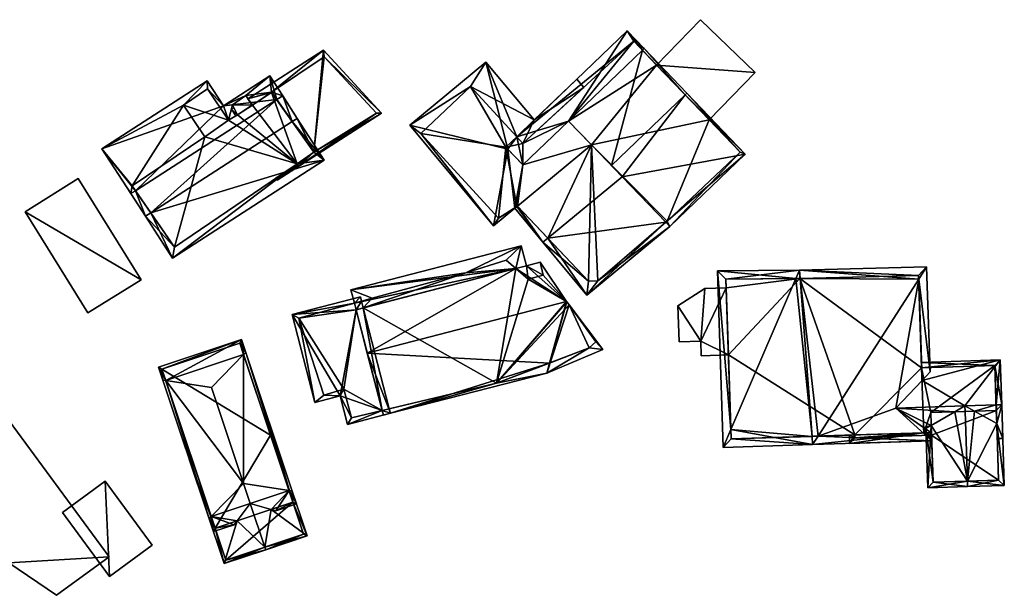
# Model space of a CAD drawing. Header units: inches. Extents: x 2685601 to 2690022, y 1235992 to 1239010.
# Tile 292 of 390: x 2688919 to 2689008, y 1237899 to 1237951. Entities that reach past the tile are written whole.
import ezdxf

# ---------------------------------------------------------------- set-up
doc = ezdxf.new("R2010")
doc.units = ezdxf.units.IN
doc.header["$MEASUREMENT"] = 0
doc.layers.add('Gebaeude Einzelhaus', color=10, linetype='Continuous')
doc.layers.add('Offenes Gebaeude', color=10, linetype='Continuous')

msp = doc.modelspace()

# ---------------------------------------------------------------- meshes
at = {"layer": 'Gebaeude Einzelhaus'}
mesh = msp.add_polyface(dxfattribs=at)
corners = [(2688985.735, 1237946.174, 469.564), (2688976.812, 1237946.852, 469.564), (2688981.576, 1237941.891, 469.564), (2688980.805, 1237950.963, 469.564), (2688980.805, 1237950.963, 460.363), (2688985.735, 1237946.174, 460.363), (2688976.812, 1237946.852, 460.363), (2688981.576, 1237941.891, 460.363)]
mesh.append_faces([[corners[k] for k in face] for face in [(3, 1, 0), (0, 1, 2)]], dxfattribs={"color": 13})
mesh.append_faces([[corners[k] for k in face] for face in [(5, 6, 4), (5, 7, 6), (5, 0, 7), (7, 0, 2), (4, 6, 3), (3, 6, 1), (3, 0, 4), (4, 0, 5)]], dxfattribs={"color": 41})
mesh = msp.add_polyface(dxfattribs=at)
corners = [(2688979.414, 1237944.142, 477.528), (2688975.688, 1237948.335, 472.124), (2688975.532, 1237948.186, 472.124), (2688979.566, 1237944.288, 477.528), (2688972.725, 1237937.728, 477.528), (2688968.845, 1237941.775, 472.124), (2688974.144, 1237949.945, 470.844), (2688964.142, 1237940.355, 470.844), (2688964.155, 1237940.341, 470.855), (2688964.708, 1237937.809, 472.124), (2688963.34, 1237939.237, 470.989), (2688977.643, 1237932.599, 471.704), (2688978.008, 1237932.218, 471.272), (2688984.85, 1237938.778, 471.272), (2688973.683, 1237936.729, 476.393), (2688974.75, 1237949, 471.476), (2688964.7, 1237939.75, 471.316), (2688977.762, 1237932.701, 471.697), (2688984.4, 1237938.95, 471.629), (2688970.499, 1237925.988, 471.272), (2688966.965, 1237931.154, 476.393), (2688966.519, 1237930.784, 476.393), (2688964.214, 1237934.068, 472.835), (2688970.908, 1237939.623, 472.835), (2688964.147, 1237934.012, 472.835), (2688963.965, 1237933.861, 472.835), (2688964.145, 1237934.011, 472.835), (2688970.65, 1237927.25, 471.991), (2688971.5, 1237927.3, 471.576), (2688964.708, 1237937.809, 471.792), (2688968.845, 1237941.775, 471.625), (2688961.348, 1237947.124, 468), (2688954.461, 1237941.41, 468), (2688962.046, 1237932.269, 472.835), (2688965.724, 1237941.873, 470.783), (2688964.7, 1237939.75, 471.182), (2688970.214, 1237944.825, 471.025), (2688969.589, 1237945.578, 470.627), (2688959.95, 1237944.9, 468.333), (2688955.45, 1237940.65, 468.495), (2688962.486, 1237932.957, 472.734), (2688977.643, 1237932.599, 460.363), (2688977.762, 1237932.701, 460.363), (2688984.4, 1237938.95, 460.363), (2688976.812, 1237946.852, 469.564), (2688974.75, 1237949, 460.363), (2688981.576, 1237941.891, 469.564), (2688981.576, 1237941.891, 460.363), (2688976.812, 1237946.852, 460.363), (2688964.7, 1237939.75, 460.363), (2688964.142, 1237940.355, 460.363), (2688968.845, 1237941.775, 460.363), (2688964.708, 1237937.809, 460.363), (2688963.165, 1237939.419, 460.363), (2688970.908, 1237939.623, 460.363), (2688964.214, 1237934.068, 460.363), (2688970.65, 1237927.25, 460.363), (2688971.5, 1237927.3, 460.363), (2688959.95, 1237944.9, 460.363), (2688955.45, 1237940.65, 460.363), (2688962.486, 1237932.957, 460.363), (2688964.145, 1237934.011, 460.363)]
mesh.append_faces([[corners[k] for k in face] for face in [(36, 34, 37), (33, 40, 25), (25, 40, 26), (32, 39, 33), (33, 39, 40), (34, 38, 31), (31, 38, 32), (32, 38, 39), (34, 8, 38), (36, 35, 34), (34, 35, 8), (22, 26, 24), (34, 36, 37), (34, 35, 36), (31, 8, 34), (34, 8, 35), (25, 10, 33), (33, 10, 32), (32, 10, 31), (31, 10, 8), (30, 29, 23), (23, 29, 22), (22, 29, 26), (26, 29, 25), (25, 29, 10), (19, 28, 12), (12, 28, 11), (21, 27, 19), (19, 27, 28), (21, 20, 27), (24, 25, 26), (24, 21, 25), (22, 20, 21), (22, 21, 24), (26, 25, 24), (24, 25, 21), (22, 24, 21), (23, 20, 14), (23, 22, 20), (20, 22, 21), (20, 11, 14), (21, 19, 20), (20, 19, 11), (11, 19, 12), (12, 18, 13), (13, 18, 3), (3, 18, 0), (11, 17, 12), (12, 17, 18), (3, 0, 1), (1, 0, 2), (1, 15, 6), (6, 15, 7), (7, 15, 8), (8, 15, 16), (1, 2, 15), (14, 0, 4), (11, 13, 14), (14, 13, 0), (0, 13, 3), (11, 12, 13), (5, 8, 9), (9, 8, 10), (5, 7, 8), (1, 6, 2), (2, 6, 5), (5, 6, 7), (0, 2, 4), (4, 2, 5), (3, 1, 0), (0, 1, 2)]], dxfattribs={"color": 13})
mesh.append_faces([[corners[k] for k in face] for face in [(61, 52, 55), (55, 52, 54), (54, 52, 51), (50, 53, 58), (58, 53, 59), (59, 53, 60), (60, 53, 61), (61, 53, 52), (24, 55, 22), (24, 61, 55), (24, 26, 61), (26, 40, 61), (61, 40, 60), (40, 39, 60), (60, 39, 59), (39, 38, 59), (59, 38, 58), (38, 50, 58), (8, 7, 38), (38, 7, 50), (55, 54, 56), (56, 54, 57), (57, 54, 41), (11, 28, 41), (41, 28, 57), (28, 56, 57), (28, 27, 56), (55, 27, 22), (22, 27, 20), (55, 56, 27), (54, 42, 41), (54, 47, 42), (42, 47, 43), (51, 48, 54), (54, 48, 47), (51, 45, 48), (50, 49, 53), (53, 49, 52), (52, 49, 51), (51, 49, 45), (35, 8, 16), (35, 7, 8), (35, 49, 7), (7, 49, 50), (15, 35, 16), (15, 45, 35), (35, 45, 49), (45, 44, 48), (46, 43, 47), (46, 18, 43), (44, 0, 46), (46, 0, 18), (44, 2, 0), (45, 15, 44), (44, 15, 2), (18, 42, 43), (18, 17, 42), (17, 41, 42), (17, 11, 41), (23, 5, 30), (23, 4, 5), (23, 14, 4), (5, 29, 30), (5, 9, 29), (9, 10, 29)]], dxfattribs={"color": 41})
mesh = msp.add_polyface(dxfattribs=at)
corners = [(2688940.183, 1237943.225, 465.648), (2688940.2, 1237943.2, 465.648), (2688941.93, 1237944.371, 465.648), (2688939.801, 1237943.798, 465.648), (2688941.945, 1237944.381, 465.648), (2688946.64, 1237948.208, 465.648), (2688945.78, 1237938.95, 465.648), (2688942.458, 1237936.413, 465.648), (2688944.25, 1237937.9, 465.648), (2688951.9, 1237942.501, 465.648), (2688942.338, 1237936.6, 465.648), (2688938.315, 1237942.84, 465.648), (2688938.694, 1237942.252, 465.648), (2688938.85, 1237942.35, 465.648), (2688938.534, 1237942.981, 465.648), (2688944.388, 1237937.696, 465.648), (2688951.456, 1237942.501, 465.648), (2688946.7, 1237947.6, 465.648), (2688951.456, 1237942.501, 457.352), (2688944.388, 1237937.696, 457.352), (2688946.7, 1237947.6, 457.352), (2688941.945, 1237944.381, 457.352), (2688941.93, 1237944.371, 457.352), (2688940.183, 1237943.225, 457.352), (2688944.25, 1237937.9, 457.352), (2688945.78, 1237938.95, 457.352), (2688940.2, 1237943.2, 457.352)]
mesh.append_faces([[corners[k] for k in face] for face in [(3, 2, 0), (5, 4, 3), (3, 4, 2), (5, 17, 4), (15, 10, 8), (15, 7, 10), (5, 9, 17), (17, 9, 16), (16, 9, 15), (15, 9, 7), (11, 13, 12), (11, 14, 13), (11, 13, 14), (11, 12, 13), (7, 8, 10), (5, 6, 9), (9, 6, 7), (7, 6, 8), (3, 4, 5), (5, 4, 6), (0, 2, 3), (3, 2, 4), (0, 1, 2)]], dxfattribs={"color": 13})
mesh.append_faces([[corners[k] for k in face] for face in [(23, 22, 26), (18, 25, 20), (20, 25, 21), (18, 19, 25), (25, 19, 24), (15, 8, 19), (19, 8, 24), (2, 22, 0), (0, 22, 23), (17, 20, 4), (4, 20, 21), (17, 16, 20), (20, 16, 18), (16, 15, 18), (18, 15, 19)]], dxfattribs={"color": 41})
mesh = msp.add_polyface(dxfattribs=at)
corners = [(2688943.818, 1237941.728, 469.945), (2688942.949, 1237944.058, 467.164), (2688942.416, 1237943.714, 467.164), (2688944.265, 1237942.016, 469.945), (2688930.993, 1237933.46, 469.945), (2688929.608, 1237935.457, 467.164), (2688930.51, 1237933.149, 469.945), (2688929.194, 1237935.19, 467.164), (2688941.78, 1237945.869, 466.04), (2688937.574, 1237943.156, 466.04), (2688926.568, 1237939.265, 464.636), (2688936.114, 1237945.42, 464.636), (2688932.958, 1237929.353, 466.154), (2688946.713, 1237938.22, 466.154), (2688941.945, 1237944.381, 466.739), (2688939.6, 1237944.1, 466.199), (2688936.15, 1237944.7, 464.962), (2688938.05, 1237941.85, 466.748), (2688938.4, 1237943.25, 466.232), (2688933.95, 1237943.2, 464.997), (2688929.3, 1237935.9, 466.883), (2688933.15, 1237930.35, 466.769), (2688944.25, 1237937.9, 467.048), (2688945.78, 1237938.95, 467.092), (2688935.9, 1237940.35, 466.798), (2688940.2, 1237943.2, 466.764), (2688938.85, 1237942.35, 466.755), (2688933.95, 1237943.2, 457.352), (2688936.15, 1237944.7, 457.352), (2688935.9, 1237940.35, 457.352), (2688929.3, 1237935.9, 457.352), (2688933.15, 1237930.35, 457.351), (2688944.25, 1237937.9, 457.352), (2688944.25, 1237937.9, 465.648), (2688945.78, 1237938.95, 465.648), (2688941.945, 1237944.381, 465.648), (2688941.93, 1237944.371, 465.648), (2688941.93, 1237944.371, 457.352), (2688941.945, 1237944.381, 457.352), (2688940.2, 1237943.2, 465.648), (2688940.183, 1237943.225, 465.648), (2688939.6, 1237944.1, 457.352), (2688940.183, 1237943.225, 457.352), (2688938.4, 1237943.25, 457.352), (2688938.85, 1237942.35, 465.648), (2688938.85, 1237942.35, 457.352), (2688938.05, 1237941.85, 457.352), (2688940.2, 1237943.2, 457.352), (2688945.78, 1237938.95, 457.352)]
mesh.append_faces([[corners[k] for k in face] for face in [(26, 17, 18), (25, 15, 14), (24, 20, 19), (23, 0, 3), (22, 23, 13), (13, 23, 3), (21, 22, 12), (12, 22, 13), (4, 21, 6), (5, 4, 6), (6, 21, 12), (20, 5, 7), (7, 5, 6), (19, 20, 10), (10, 20, 7), (16, 19, 11), (11, 19, 10), (18, 17, 9), (15, 18, 9), (9, 17, 16), (9, 16, 11), (14, 15, 8), (8, 15, 9), (2, 14, 1), (0, 2, 1), (3, 0, 1), (1, 14, 8), (4, 13, 0), (0, 13, 3), (6, 12, 4), (4, 12, 13), (5, 10, 7), (2, 9, 5), (5, 9, 10), (10, 9, 11), (1, 8, 2), (2, 8, 9), (4, 5, 6), (6, 5, 7), (0, 2, 4), (4, 2, 5), (3, 1, 0), (0, 1, 2)]], dxfattribs={"color": 13})
mesh.append_faces([[corners[k] for k in face] for face in [(42, 43, 41), (42, 45, 43), (46, 27, 28), (46, 29, 27), (29, 31, 30), (45, 32, 46), (46, 32, 29), (29, 32, 31), (32, 37, 48), (48, 37, 38), (42, 47, 45), (45, 47, 32), (32, 47, 37), (16, 46, 28), (16, 17, 46), (44, 17, 26), (44, 46, 17), (44, 45, 46), (44, 43, 45), (26, 18, 44), (44, 18, 43), (18, 15, 43), (43, 15, 41), (41, 40, 42), (40, 25, 39), (41, 15, 40), (40, 15, 25), (25, 36, 39), (36, 35, 37), (37, 35, 38), (25, 14, 36), (36, 14, 35), (14, 2, 35), (35, 2, 34), (34, 2, 23), (23, 2, 0), (33, 34, 22), (22, 34, 23), (31, 33, 21), (21, 33, 22), (31, 32, 33), (5, 21, 4), (5, 30, 21), (21, 30, 31), (5, 20, 30), (20, 24, 30), (30, 24, 29), (24, 19, 29), (29, 19, 27), (19, 16, 27), (27, 16, 28)]], dxfattribs={"color": 41})
mesh = msp.add_polyface(dxfattribs=at)
corners = [(2688930.121, 1237927.389, 460.37), (2688919.609, 1237933.556, 460.496), (2688925.291, 1237924.393, 460.496), (2688924.438, 1237936.551, 460.37), (2688924.438, 1237936.551, 455.59), (2688930.121, 1237927.389, 455.59), (2688919.609, 1237933.556, 455.59), (2688925.291, 1237924.393, 455.59)]
mesh.append_faces([[corners[k] for k in face] for face in [(3, 1, 0), (0, 1, 2)]], dxfattribs={"color": 13})
mesh.append_faces([[corners[k] for k in face] for face in [(4, 5, 6), (6, 5, 7), (0, 7, 5), (0, 2, 7), (2, 1, 7), (7, 1, 6), (1, 3, 6), (6, 3, 4), (3, 0, 4), (4, 0, 5)]], dxfattribs={"color": 41})
mesh = msp.add_polyface(dxfattribs=at)
corners = [(2688968.888, 1237925.117, 473.225), (2688966.86, 1237918.929, 468.965), (2688971.96, 1237921.069, 469.113), (2688968.693, 1237925.374, 473.486), (2688967.113, 1237919.833, 469.601), (2688968.67, 1237925.405, 473.517), (2688966.258, 1237928.973, 469.724), (2688965.023, 1237928.654, 469.724), (2688964.064, 1237928.407, 469.724), (2688950.611, 1237920.743, 473.517), (2688949.596, 1237924.671, 469.724), (2688951.954, 1237915.539, 469.313), (2688952.065, 1237915.109, 468.965), (2688952.714, 1237915.276, 468.965), (2688970.7, 1237921.2, 469.596), (2688971.3, 1237921.75, 469.848), (2688966.55, 1237927.8, 470.854), (2688965.194, 1237927.435, 470.868), (2688962.3, 1237918, 469.153), (2688943.799, 1237924.231, 466.817), (2688949.596, 1237924.671, 468.74), (2688949.441, 1237925.273, 468.74), (2688948.141, 1237916.848, 467.609), (2688951.954, 1237915.539, 468.74), (2688949.989, 1237925.83, 468.965), (2688950.087, 1237925.449, 468.965), (2688945.858, 1237916.258, 466.817), (2688948.808, 1237914.268, 467.609), (2688952.606, 1237915.694, 468.965), (2688944.4, 1237923.9, 466.985), (2688946.689, 1237916.93, 467.144), (2688948.5, 1237917.456, 467.777), (2688949.166, 1237914.876, 467.777), (2688964.559, 1237930.449, 469.218), (2688949.134, 1237926.466, 469.218), (2688949.441, 1237925.273, 469.554), (2688959.55, 1237928, 469.523), (2688963.2, 1237929.15, 469.469), (2688951.062, 1237925.714, 469.548), (2688951.954, 1237915.539, 457.697), (2688952.606, 1237915.694, 457.697), (2688962.3, 1237918, 457.697), (2688970.7, 1237921.2, 457.697), (2688971.3, 1237921.75, 457.697), (2688968.888, 1237925.117, 457.697), (2688968.693, 1237925.374, 457.697), (2688968.67, 1237925.405, 457.697), (2688966.55, 1237927.8, 457.697), (2688965.194, 1237927.435, 457.697), (2688964.064, 1237928.407, 457.697), (2688950.245, 1237924.838, 457.697), (2688949.596, 1237924.671, 457.697), (2688950.087, 1237925.449, 457.697), (2688944.4, 1237923.9, 457.697), (2688946.689, 1237916.93, 457.697), (2688948.5, 1237917.456, 457.697), (2688949.166, 1237914.876, 457.697), (2688963.2, 1237929.15, 457.697), (2688959.55, 1237928, 457.697), (2688951.062, 1237925.714, 457.697)]
mesh.append_faces([[corners[k] for k in face] for face in [(36, 38, 34), (34, 38, 35), (37, 36, 33), (8, 37, 33), (33, 7, 8), (33, 36, 34), (8, 35, 10), (8, 34, 35), (8, 33, 34), (8, 7, 33), (21, 24, 25), (21, 19, 24), (27, 23, 13), (13, 23, 28), (22, 32, 27), (27, 32, 23), (22, 31, 32), (26, 30, 22), (22, 30, 31), (21, 29, 19), (19, 29, 26), (26, 29, 30), (23, 13, 28), (23, 27, 13), (23, 22, 27), (22, 19, 26), (19, 21, 24), (24, 21, 25), (23, 20, 22), (22, 20, 19), (19, 20, 21), (11, 13, 12), (11, 18, 13), (13, 18, 1), (1, 18, 4), (7, 17, 8), (5, 16, 6), (6, 16, 7), (7, 16, 17), (14, 1, 4), (0, 2, 15), (15, 2, 14), (14, 2, 1), (9, 4, 5), (11, 13, 9), (9, 13, 4), (4, 13, 1), (11, 12, 13), (5, 8, 9), (9, 8, 10), (5, 7, 8), (5, 6, 7), (4, 3, 5), (4, 1, 3), (3, 1, 0), (0, 1, 2)]], dxfattribs={"color": 13})
mesh.append_faces([[corners[k] for k in face] for face in [(49, 58, 57), (49, 50, 58), (58, 50, 59), (59, 50, 52), (20, 35, 21), (20, 10, 35), (38, 25, 35), (35, 25, 21), (38, 59, 25), (25, 59, 52), (38, 36, 59), (59, 36, 58), (36, 37, 58), (58, 37, 57), (37, 49, 57), (37, 8, 49), (53, 55, 54), (55, 39, 56), (53, 51, 55), (55, 51, 39), (53, 52, 51), (51, 52, 50), (32, 39, 23), (32, 56, 39), (32, 31, 56), (56, 31, 55), (31, 30, 55), (55, 30, 54), (30, 29, 54), (54, 29, 53), (21, 52, 29), (29, 52, 53), (21, 25, 52), (50, 39, 51), (50, 40, 39), (50, 41, 40), (41, 44, 42), (42, 44, 43), (41, 45, 44), (41, 46, 45), (41, 48, 46), (46, 48, 47), (50, 49, 41), (41, 49, 48), (17, 16, 48), (48, 16, 47), (8, 48, 49), (8, 17, 48), (16, 46, 47), (16, 5, 46), (5, 3, 46), (46, 3, 45), (3, 0, 45), (45, 0, 44), (0, 15, 44), (44, 15, 43), (15, 14, 43), (43, 14, 42), (4, 42, 14), (4, 41, 42), (4, 18, 41), (23, 18, 11), (23, 40, 18), (18, 40, 41), (23, 39, 40), (11, 9, 23), (23, 9, 20), (20, 9, 10)]], dxfattribs={"color": 41})
mesh = msp.add_polyface(dxfattribs=at)
corners = [(2688991.442, 1237913.206, 475.444), (2688990.951, 1237912.439, 475.857), (2689001.737, 1237912.792, 467.224), (2689001.001, 1237913.99, 467.782), (2689001.714, 1237913.494, 467.224), (2688998.492, 1237915.738, 469.742), (2689000.561, 1237927.44, 467.782), (2689000.861, 1237918.261, 467.782), (2689001.586, 1237919.033, 467.182), (2689001.275, 1237928.554, 467.182), (2688989.764, 1237928.256, 475.857), (2688989.82, 1237927.507, 475.857), (2688990.895, 1237913.188, 475.857), (2688983.546, 1237913.797, 469.72), (2688982.325, 1237928.195, 469.032), (2688982.849, 1237912.175, 469.032), (2688989.44, 1237927.503, 475.538), (2689001.016, 1237913.519, 467.782), (2689000.55, 1237927.785, 467.771), (2688983.1, 1237927.451, 469.721), (2688989.776, 1237927.506, 475.82), (2688983.574, 1237912.949, 469.69), (2688994.775, 1237913.315, 467.276), (2688983.574, 1237912.949, 458.31), (2688994.775, 1237913.315, 458.31), (2689001.016, 1237913.519, 467.276), (2689000.55, 1237927.785, 458.31), (2689000.824, 1237919.394, 466.873), (2689000.824, 1237919.394, 458.31), (2688989.776, 1237927.506, 458.31), (2688983.1, 1237927.451, 458.31), (2688983.325, 1237920.577, 466.613), (2688983.126, 1237926.664, 466.613), (2688983.126, 1237926.664, 458.31), (2688983.325, 1237920.577, 458.31), (2689001.016, 1237913.519, 458.31)]
mesh.append_faces([[corners[k] for k in face] for face in [(12, 0, 1), (15, 21, 1), (1, 21, 12), (15, 13, 21), (20, 10, 11), (20, 16, 10), (14, 13, 15), (10, 19, 14), (14, 19, 13), (10, 16, 19), (9, 18, 10), (10, 18, 11), (9, 6, 18), (6, 8, 7), (6, 9, 8), (1, 17, 2), (2, 17, 4), (4, 17, 3), (1, 0, 17), (16, 11, 10), (13, 12, 16), (16, 12, 11), (15, 1, 13), (13, 1, 12), (10, 14, 16), (16, 14, 13), (13, 14, 15), (0, 12, 1), (6, 11, 0), (0, 11, 12), (9, 10, 6), (6, 10, 11), (6, 8, 9), (6, 7, 8), (0, 5, 6), (6, 5, 7), (0, 2, 5), (5, 2, 3), (3, 2, 4), (0, 1, 2)]], dxfattribs={"color": 13})
mesh.append_faces([[corners[k] for k in face] for face in [(24, 28, 35), (24, 29, 28), (28, 29, 26), (29, 33, 30), (24, 34, 29), (29, 34, 33), (24, 23, 34), (23, 31, 34), (32, 30, 33), (31, 19, 32), (32, 19, 30), (23, 13, 31), (31, 13, 19), (23, 21, 13), (16, 29, 19), (19, 29, 30), (16, 20, 29), (11, 18, 20), (20, 18, 29), (29, 18, 26), (26, 27, 28), (26, 6, 27), (27, 6, 7), (26, 18, 6), (25, 3, 17), (17, 22, 25), (22, 23, 24), (22, 21, 23), (17, 0, 22), (22, 0, 21), (21, 0, 12)]], dxfattribs={"color": 41})
mesh = msp.add_polyface(dxfattribs=at)
corners = [(2688980.814, 1237921.831, 466.613), (2688981.196, 1237926.601, 466.613), (2688978.754, 1237925.019, 466.613), (2688983.126, 1237926.664, 466.613), (2688978.86, 1237921.768, 466.613), (2688983.325, 1237920.577, 466.613), (2688980.858, 1237920.496, 466.613), (2688981.196, 1237926.601, 458.31), (2688983.126, 1237926.664, 458.31), (2688978.754, 1237925.019, 458.31), (2688978.86, 1237921.768, 458.31), (2688980.814, 1237921.831, 458.31), (2688980.858, 1237920.496, 458.31), (2688983.325, 1237920.577, 458.31)]
mesh.append_faces([[corners[k] for k in face] for face in [(3, 0, 5), (5, 0, 6), (0, 2, 4), (3, 1, 0), (0, 1, 2)]], dxfattribs={"color": 13})
mesh.append_faces([[corners[k] for k in face] for face in [(11, 13, 12), (11, 8, 13), (11, 7, 8), (11, 9, 7), (11, 10, 9), (5, 6, 13), (13, 6, 12), (6, 0, 12), (12, 0, 11), (0, 4, 11), (11, 4, 10), (4, 2, 10), (10, 2, 9), (2, 1, 9), (9, 1, 7), (8, 7, 3), (3, 7, 1)]], dxfattribs={"color": 41})
mesh = msp.add_polyface(dxfattribs=at)
corners = [(2688943.525, 1237908.272, 466.717), (2688939.604, 1237920.795, 466.597), (2688939.407, 1237920.593, 466.717), (2688943.804, 1237908.229, 466.597), (2688939.401, 1237908.911, 468.492), (2688936.496, 1237917.604, 468.492), (2688936.479, 1237905.909, 466.71), (2688938.554, 1237905.179, 465.458), (2688938.82, 1237905.531, 465.69), (2688936.67, 1237904.549, 465.458), (2688940.006, 1237907.102, 466.722), (2688941.894, 1237906.558, 465.689), (2688942.317, 1237906.437, 465.458), (2688944.193, 1237907.064, 465.458), (2688936.283, 1237905.708, 466.59), (2688932.357, 1237918.245, 466.71), (2688939.214, 1237921.961, 465.458), (2688931.691, 1237919.446, 465.458), (2688932.079, 1237918.288, 466.59), (2688943.876, 1237907.221, 465.689), (2688936.828, 1237904.865, 465.69), (2688939.056, 1237921.645, 465.69), (2688932.008, 1237919.289, 465.689), (2688943.876, 1237907.221, 464.354), (2688941.844, 1237913.306, 464.353), (2688939.056, 1237921.645, 455.411), (2688941.843, 1237913.306, 455.411), (2688943.876, 1237907.221, 455.411), (2688932.008, 1237919.289, 455.411), (2688936.828, 1237904.865, 464.353), (2688936.828, 1237904.865, 455.411)]
mesh.append_faces([[corners[k] for k in face] for face in [(18, 15, 14), (14, 15, 6), (16, 22, 17), (17, 22, 18), (18, 22, 15), (1, 21, 16), (16, 21, 22), (1, 2, 21), (9, 20, 7), (7, 20, 8), (9, 14, 20), (20, 14, 6), (13, 19, 3), (3, 19, 0), (13, 12, 19), (19, 12, 11), (3, 0, 1), (1, 0, 2), (15, 4, 5), (15, 6, 4), (18, 14, 15), (15, 14, 6), (2, 15, 5), (15, 17, 18), (1, 16, 2), (2, 16, 15), (15, 16, 17), (9, 6, 14), (0, 13, 3), (0, 12, 13), (0, 11, 12), (6, 10, 4), (4, 10, 0), (0, 10, 11), (6, 8, 10), (9, 7, 6), (6, 7, 8), (0, 2, 4), (4, 2, 5), (3, 1, 0), (0, 1, 2)]], dxfattribs={"color": 13})
mesh.append_faces([[corners[k] for k in face] for face in [(26, 28, 25), (26, 30, 28), (26, 27, 30), (19, 11, 23), (8, 20, 29), (29, 28, 30), (29, 15, 28), (28, 15, 22), (29, 6, 15), (29, 20, 6), (22, 25, 28), (22, 21, 25), (24, 27, 26), (23, 27, 24), (2, 24, 21), (21, 24, 25), (25, 24, 26), (2, 0, 24), (24, 0, 23), (23, 0, 19)]], dxfattribs={"color": 41})
mesh = msp.add_polyface(dxfattribs=at)
corners = [(2689007.939, 1237920.126, 466.472), (2689000.808, 1237919.894, 466.472), (2689000.824, 1237919.394, 466.873), (2689000.861, 1237918.261, 467.782), (2689004.744, 1237915.941, 469.742), (2688998.492, 1237915.738, 469.742), (2689007.572, 1237916.034, 469.742), (2689008.073, 1237916.05, 469.742), (2689007.627, 1237914.345, 467.93), (2689008.171, 1237913.003, 466.472), (2689007.672, 1237912.987, 466.472), (2689005.597, 1237915.469, 469.206), (2689003.829, 1237915.411, 469.206), (2689001.692, 1237914.172, 467.953), (2689001.001, 1237913.99, 467.782), (2689001.714, 1237913.494, 467.224), (2689001.016, 1237913.519, 467.276), (2688994.299, 1237912.549, 466.472), (2688994.775, 1237913.315, 467.276), (2689001.737, 1237912.792, 466.472), (2689001.721, 1237913.292, 467.008), (2688994.274, 1237913.299, 467.276), (2689007.455, 1237919.61, 466.873), (2688994.783, 1237913.065, 467.008), (2689007.589, 1237915.534, 458.31), (2689007.455, 1237919.61, 458.31), (2689007.588, 1237915.534, 467.93), (2689000.824, 1237919.394, 458.31), (2688994.775, 1237913.315, 458.31), (2688994.783, 1237913.065, 458.31), (2689001.721, 1237913.292, 458.31), (2689001.654, 1237915.34, 458.31), (2689001.016, 1237913.519, 458.31)]
mesh.append_faces([[corners[k] for k in face] for face in [(17, 23, 19), (19, 23, 20), (17, 21, 23), (23, 21, 18), (8, 9, 10), (8, 7, 9), (8, 6, 7), (0, 22, 1), (1, 22, 2), (0, 7, 22), (22, 7, 6), (17, 18, 21), (15, 16, 20), (20, 16, 19), (19, 16, 17), (17, 16, 18), (13, 14, 15), (15, 14, 16), (12, 5, 13), (13, 5, 14), (11, 4, 12), (12, 4, 5), (8, 6, 11), (11, 6, 4), (8, 7, 6), (10, 9, 8), (8, 9, 7), (0, 6, 7), (0, 4, 6), (0, 3, 4), (4, 3, 5), (0, 2, 3), (0, 1, 2)]], dxfattribs={"color": 13})
mesh.append_faces([[corners[k] for k in face] for face in [(32, 29, 28), (32, 30, 29), (25, 31, 27), (27, 31, 32), (32, 31, 30), (25, 24, 31), (20, 23, 30), (30, 23, 29), (29, 23, 28), (28, 23, 18), (25, 27, 22), (22, 27, 2), (26, 6, 8), (26, 22, 6), (26, 24, 22), (22, 24, 25)]], dxfattribs={"color": 41})
mesh = msp.add_polyface(dxfattribs=at)
corners = [(2689007.627, 1237914.345, 467.93), (2689008.311, 1237908.741, 467.609), (2689008.073, 1237916.05, 467.609), (2689004.968, 1237909.132, 469.742), (2689004.984, 1237908.633, 469.742), (2689007.588, 1237915.534, 467.93), (2689007.572, 1237916.034, 467.93), (2689005.597, 1237915.469, 469.206), (2689004.76, 1237915.442, 469.742), (2689004.744, 1237915.941, 469.742), (2689001.692, 1237914.172, 467.953), (2689001.201, 1237913.888, 467.665), (2689001.376, 1237908.514, 467.665), (2689003.829, 1237915.411, 469.206), (2689007.795, 1237909.225, 467.929), (2689001.86, 1237909.03, 467.953), (2689007.795, 1237909.225, 458.31), (2689007.589, 1237915.534, 458.31), (2689001.714, 1237913.494, 467.224), (2689001.721, 1237913.292, 467.008), (2689001.86, 1237909.03, 458.31), (2689001.721, 1237913.292, 458.31), (2689001.654, 1237915.34, 458.31)]
mesh.append_faces([[corners[k] for k in face] for face in [(15, 11, 10), (15, 12, 11), (15, 4, 12), (15, 3, 4), (9, 8, 13), (8, 9, 7), (14, 4, 3), (0, 1, 14), (14, 1, 4), (5, 2, 0), (0, 2, 1), (5, 6, 2), (13, 8, 9), (10, 3, 13), (13, 3, 8), (10, 12, 3), (3, 12, 4), (10, 11, 12), (3, 7, 8), (8, 7, 9), (3, 0, 7), (0, 2, 5), (5, 2, 6), (4, 1, 3), (3, 1, 0), (0, 1, 2)]], dxfattribs={"color": 13})
mesh.append_faces([[corners[k] for k in face] for face in [(16, 21, 17), (17, 21, 22), (16, 20, 21), (14, 20, 16), (14, 15, 20), (14, 3, 15), (20, 19, 21), (20, 15, 19), (19, 15, 18), (18, 15, 10), (8, 7, 13), (0, 17, 5), (14, 16, 0), (0, 16, 17)]], dxfattribs={"color": 41})
mesh = msp.add_polyface(dxfattribs=at)
corners = [(2688927.223, 1237902.263, 459.309), (2688918.134, 1237901.711, 459.309), (2688922.474, 1237898.775, 459.309), (2688918.179, 1237914.58, 459.309), (2688917.085, 1237901.873, 459.309), (2688915.425, 1237899.723, 459.309), (2688911.416, 1237909.593, 459.309), (2688909.303, 1237908.061, 459.309), (2688909.312, 1237908.048, 459.309), (2688914.981, 1237900.328, 459.309), (2688909.312, 1237908.048, 452.127), (2688909.303, 1237908.061, 452.127), (2688914.981, 1237900.328, 452.127), (2688915.425, 1237899.723, 452.127), (2688918.134, 1237901.711, 452.127), (2688922.474, 1237898.775, 452.127), (2688927.223, 1237902.263, 452.127), (2688918.179, 1237914.58, 452.127), (2688917.085, 1237901.873, 452.127), (2688911.416, 1237909.593, 452.127)]
mesh.append_faces([[corners[k] for k in face] for face in [(5, 4, 9), (6, 7, 8), (4, 3, 6), (6, 3, 7), (5, 1, 4), (4, 1, 3), (3, 1, 0), (0, 1, 2)]], dxfattribs={"color": 13})
mesh.append_faces([[corners[k] for k in face] for face in [(14, 16, 15), (14, 17, 16), (17, 19, 11), (11, 19, 10), (14, 18, 17), (17, 18, 19), (14, 13, 18), (18, 13, 12), (7, 3, 11), (11, 3, 17), (3, 0, 17), (17, 0, 16), (0, 2, 16), (16, 2, 15), (2, 1, 15), (15, 1, 14), (1, 5, 14), (14, 5, 13), (13, 5, 12), (12, 5, 9), (8, 7, 10), (10, 7, 11)]], dxfattribs={"color": 41})
mesh = msp.add_polyface(dxfattribs=at)
corners = [(2688936.828, 1237904.865, 464.353), (2688934.715, 1237911.187, 464.353), (2688934.478, 1237911.108, 464.194), (2688937.64, 1237901.649, 464.194), (2688941.329, 1237903.145, 466.722), (2688941.408, 1237902.908, 466.722), (2688938.82, 1237905.531, 465.69), (2688940.006, 1237907.102, 466.722), (2688945.163, 1237904.163, 464.194), (2688943.876, 1237907.221, 464.354), (2688941.894, 1237906.558, 465.689), (2688942.001, 1237913.623, 464.194), (2688941.844, 1237913.306, 464.353), (2688941.763, 1237913.544, 464.354), (2688937.798, 1237901.965, 464.353), (2688944.846, 1237904.32, 464.354), (2688944.846, 1237904.32, 455.411), (2688937.798, 1237901.965, 455.411), (2688943.876, 1237907.221, 455.411), (2688936.828, 1237904.865, 455.411)]
mesh.append_faces([[corners[k] for k in face] for face in [(11, 12, 13), (8, 9, 11), (11, 9, 12), (5, 15, 8), (8, 15, 9), (5, 4, 15), (0, 2, 1), (0, 3, 2), (0, 14, 3), (3, 14, 5), (5, 14, 4), (12, 11, 13), (8, 4, 5), (8, 10, 4), (4, 10, 7), (12, 9, 11), (11, 9, 8), (8, 9, 10), (6, 4, 7), (0, 3, 6), (6, 3, 4), (4, 3, 5), (0, 2, 3), (0, 1, 2)]], dxfattribs={"color": 13})
mesh.append_faces([[corners[k] for k in face] for face in [(16, 17, 18), (18, 17, 19), (0, 17, 14), (0, 19, 17), (15, 16, 9), (9, 16, 18), (15, 14, 16), (16, 14, 17), (15, 4, 14)]], dxfattribs={"color": 41})
at = {"layer": 'Offenes Gebaeude'}
mesh = msp.add_polyface(dxfattribs=at)
corners = [(2688926.866, 1237909.121, 459.675), (2688927.274, 1237900.474, 459.675), (2688931.135, 1237903.308, 459.675), (2688923.006, 1237906.288, 459.675), (2688926.866, 1237909.121, 459.575), (2688931.135, 1237903.308, 459.575), (2688923.006, 1237906.288, 459.575), (2688927.274, 1237900.474, 459.575)]
mesh.append_faces([[corners[k] for k in face] for face in [(3, 1, 0), (0, 1, 2)]], dxfattribs={"color": 13})
mesh.append_faces([[corners[k] for k in face] for face in [(4, 7, 6), (5, 7, 4), (2, 7, 5), (1, 7, 2), (6, 7, 3), (3, 7, 1), (4, 6, 0), (0, 6, 3), (5, 4, 2), (2, 4, 0)]], dxfattribs={"color": 41})

doc.saveas('drawing.dxf')
